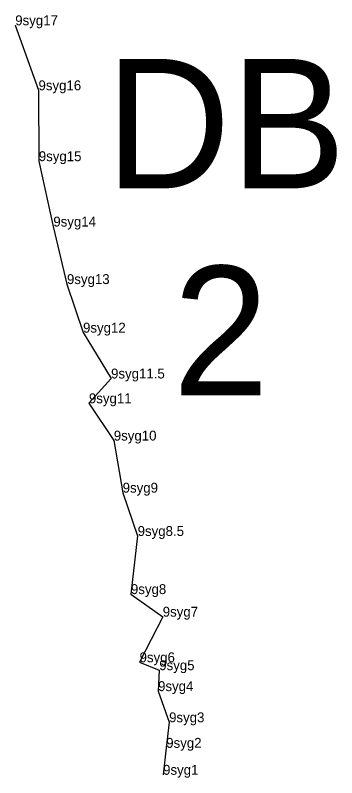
# Model space of a CAD drawing. Extents: x 2072529 to 2268796, y 436423 to 470406.
# Drawn here: x 2200222.2 to 2200384.6, y 451892.5 to 452277.3 of the extents above; entities that cross this region are included whole.
import ezdxf

# ---------------------------------------------------------------- set-up
doc = ezdxf.new("R2010")
doc.units = 0
for name, color, linetype in [('Default', 7, 'Continuous'), ('Exist Hydro Jurisdictional Stream or Body of Water NEU Mitigable', 7, 'Continuous'), ('Exist Hydro Jurisdictional Stream or Body of Water NEU Mitigable Cogo Comment', 7, 'Continuous'), ('Old_Level_20', 7, 'Continuous')]:
    doc.layers.add(name, color=color, linetype=linetype)

msp = doc.modelspace()

# ---------------------------------------------------------------- linework, layer by layer
at = {"layer": 'Exist Hydro Jurisdictional Stream or Body of Water NEU Mitigable'}
msp.add_lwpolyline([(2200222.18, 452272.2), (2200233.93, 452239.4), (2200234.08, 452203.63), (2200241.43, 452170.63), (2200248.32, 452141.61), (2200256.44, 452117.12), (2200270.6, 452093.96), (2200259.41, 452081.46), (2200271.98, 452062.64), (2200276.46, 452036.34), (2200284.03, 452014.49), (2200280.64, 451985.16), (2200296.71, 451973.76), (2200285.01, 451950.75), (2200294.94, 451946.77), (2200294.35, 451936.2), (2200299.92, 451920.45), (2200298.47, 451907.58), (2200296.89, 451893.98)], dxfattribs=at)
msp.add_lwpolyline([(2200222.18, 452272.2), (2200233.93, 452239.4), (2200234.08, 452203.63), (2200241.43, 452170.63), (2200248.32, 452141.61), (2200256.44, 452117.12), (2200270.6, 452093.96), (2200259.41, 452081.46), (2200271.98, 452062.64), (2200276.46, 452036.34), (2200284.03, 452014.49), (2200280.64, 451985.16), (2200296.71, 451973.76), (2200285.01, 451950.75), (2200294.94, 451946.77), (2200294.35, 451936.2), (2200299.92, 451920.45), (2200298.47, 451907.58), (2200296.89, 451893.98)], dxfattribs=at)
at = {"layer": 'Old_Level_20'}
for p, q in [((2200222.18, 452272.2), (2200222.18, 452272.2)), ((2200222.18, 452272.2), (2200222.18, 452272.2)), ((2200233.93, 452239.4), (2200233.93, 452239.4)), ((2200233.93, 452239.4), (2200233.93, 452239.4)), ((2200234.08, 452203.63), (2200234.08, 452203.63)), ((2200234.08, 452203.63), (2200234.08, 452203.63)), ((2200241.43, 452170.63), (2200241.43, 452170.63)), ((2200241.43, 452170.63), (2200241.43, 452170.63)), ((2200248.32, 452141.61), (2200248.32, 452141.61)), ((2200248.32, 452141.61), (2200248.32, 452141.61)), ((2200256.44, 452117.12), (2200256.44, 452117.12)), ((2200256.44, 452117.12), (2200256.44, 452117.12)), ((2200270.6, 452093.96), (2200270.6, 452093.96)), ((2200270.6, 452093.96), (2200270.6, 452093.96)), ((2200259.41, 452081.46), (2200259.41, 452081.46)), ((2200259.41, 452081.46), (2200259.41, 452081.46)), ((2200271.98, 452062.64), (2200271.98, 452062.64)), ((2200271.98, 452062.64), (2200271.98, 452062.64)), ((2200276.46, 452036.34), (2200276.46, 452036.34)), ((2200276.46, 452036.34), (2200276.46, 452036.34)), ((2200284.03, 452014.49), (2200284.03, 452014.49)), ((2200284.03, 452014.49), (2200284.03, 452014.49)), ((2200280.64, 451985.16), (2200280.64, 451985.16)), ((2200280.64, 451985.16), (2200280.64, 451985.16)), ((2200296.71, 451973.76), (2200296.71, 451973.76)), ((2200296.71, 451973.76), (2200296.71, 451973.76)), ((2200285.01, 451950.75), (2200285.01, 451950.75)), ((2200285.01, 451950.75), (2200285.01, 451950.75)), ((2200294.94, 451946.77), (2200294.94, 451946.77)), ((2200294.94, 451946.77), (2200294.94, 451946.77)), ((2200294.35, 451936.2), (2200294.35, 451936.2)), ((2200294.35, 451936.2), (2200294.35, 451936.2)), ((2200299.92, 451920.45), (2200299.92, 451920.45)), ((2200299.92, 451920.45), (2200299.92, 451920.45)), ((2200298.47, 451907.58), (2200298.47, 451907.58)), ((2200298.47, 451907.58), (2200298.47, 451907.58)), ((2200296.89, 451893.98), (2200296.89, 451893.98)), ((2200296.89, 451893.98), (2200296.89, 451893.98))]:
    msp.add_line(p, q, dxfattribs=at)

# ---------------------------------------------------------------- texts
at = {"layer": 'Default'}
for s, p in [('DB', (2200267.86, 452189.92)), ('2', (2200301.79, 452085.38))]:
    msp.add_text(s, height=65.34, dxfattribs=at).set_placement(p)
at = {"layer": 'Exist Hydro Jurisdictional Stream or Body of Water NEU Mitigable Cogo Comment'}
for s, p in [('9syg17', (2200222.18, 452272.2)), ('9syg16', (2200233.93, 452239.4)), ('9syg15', (2200234.08, 452203.63)), ('9syg14', (2200241.43, 452170.63)), ('9syg13', (2200248.32, 452141.61)), ('9syg12', (2200256.44, 452117.12)), ('9syg11.5', (2200270.6, 452093.96)), ('9syg11', (2200259.41, 452081.46)), ('9syg10', (2200271.98, 452062.64)), ('9syg9', (2200276.46, 452036.34)), ('9syg8.5', (2200284.03, 452014.49)), ('9syg8', (2200280.64, 451985.16)), ('9syg7', (2200296.71, 451973.76)), ('9syg6', (2200285.01, 451950.75)), ('9syg5', (2200294.94, 451946.77)), ('9syg4', (2200294.35, 451936.2)), ('9syg3', (2200299.92, 451920.45)), ('9syg2', (2200298.47, 451907.58)), ('9syg1', (2200296.89, 451893.98))]:
    msp.add_text(s, height=5, dxfattribs=at).set_placement(p)

doc.saveas('drawing.dxf')
